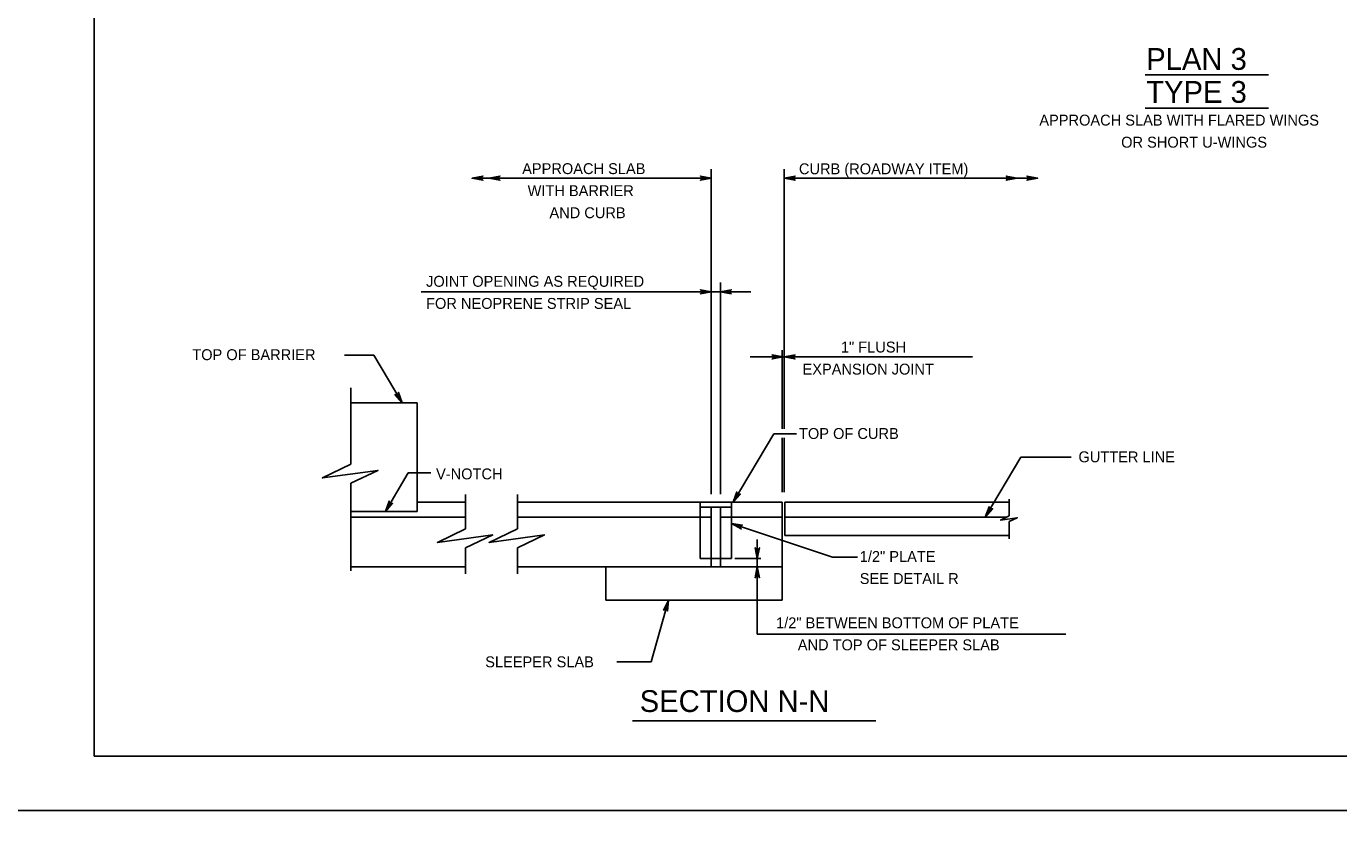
# Model space of a CAD drawing. Extents: x 636530 to 644067, y 294168 to 299122.
# Drawn here: x 639869.1 to 640230, y 295943 to 296166.3 of the extents above; entities that cross this region are included whole.
import ezdxf

# ---------------------------------------------------------------- set-up
doc = ezdxf.new("R2010")
doc.units = 0
doc.layers.add('1', color=7, linetype='Continuous')
doc.layers.add('PLT-BNDY', color=7, linetype='Continuous')

msp = doc.modelspace()

# ---------------------------------------------------------------- linework, layer by layer
at = {"layer": '1'}
for p, q in [((639887.78, 296529.48), (639887.78, 295965.48)), ((640176.74, 296152.91), (640210.7, 296152.91)), ((640176.74, 296143.74), (640210.7, 296143.74)), ((640057.47, 296037.57), (640057.47, 296127.02)), ((640077.54, 296055.48), (640077.54, 296127.02)), ((639991.68, 296124.49), (640057.47, 296124.49)), ((640077.54, 296124.49), (640147.24, 296124.49)), ((640059.99, 296037.57), (640059.99, 296095.77)), ((639977.66, 296093.23), (640068.36, 296093.23)), ((640077, 296055.48), (640077, 296077.13)), ((639956.63, 296075.77), (639964.7, 296075.77)), ((639972.51, 296062.67), (639964.7, 296075.77)), ((640068.15, 296075.3), (640129.25, 296075.3)), ((639958.34, 296066.76), (639958.34, 296045.81)), ((639958.34, 296062.67), (639976.6, 296062.67)), ((639976.6, 296032.76), (639976.6, 296062.67)), ((640063.45, 296035.3), (640074.7, 296054.18)), ((640074.7, 296054.18), (640080.9, 296054.18)), ((640077, 296038.06), (640077, 296053.06)), ((640077.54, 296038.06), (640077.54, 296053.06)), ((640132.79, 296031.24), (640142.6, 296047.71)), ((640142.6, 296047.71), (640156.44, 296047.71)), ((639958.34, 296040.54), (639958.34, 296016.44)), ((639967.85, 296032.76), (639974.17, 296043.38)), ((639974.17, 296043.38), (639980.37, 296043.38)), ((639989.93, 296037.4), (639989.93, 296028.04)), ((640004.16, 296037.4), (640004.16, 296028.04)), ((639958.34, 296032.76), (639976.6, 296032.76)), ((639976.6, 296035.3), (639989.93, 296035.3)), ((640004.16, 296035.3), (640077, 296035.3)), ((640054.43, 296019.8), (640054.43, 296035.3)), ((640054.43, 296033.99), (640063.04, 296033.99)), ((640057.47, 296017.51), (640057.47, 296033.96)), ((640059.99, 296017.51), (640059.99, 296033.99)), ((640063.04, 296019.8), (640063.04, 296035.3)), ((640077, 296008.37), (640077, 296035.3)), ((640077.67, 296026.16), (640077.67, 296035.3)), ((640077.67, 296035.3), (640139.34, 296035.3)), ((640139.34, 296036.17), (640139.34, 296031.57)), ((639958.34, 296031.24), (639989.93, 296031.24)), ((640004.16, 296031.24), (640057.47, 296031.24)), ((640059.99, 296031.24), (640077, 296031.24)), ((640090.75, 296020.16), (640063.04, 296029.44)), ((640077.67, 296031.24), (640138.67, 296031.24)), ((640139.34, 296029.98), (640139.34, 296025.25)), ((640077.67, 296026.16), (640139.34, 296026.16)), ((639989.93, 296022.76), (639989.93, 296015.65)), ((640004.16, 296022.76), (640004.16, 296015.65)), ((640070.12, 295998.99), (640070.12, 296025.06)), ((640054.43, 296019.8), (640063.04, 296019.8)), ((640063.92, 296019.8), (640071.11, 296019.8)), ((640097.65, 296020.16), (640090.75, 296020.16)), ((639958.34, 296017.51), (639989.93, 296017.51)), ((640004.16, 296017.51), (640077, 296017.51)), ((640028.51, 296008.37), (640028.51, 296017.51)), ((640028.51, 296008.37), (640077, 296008.37)), ((640045.71, 296008.37), (640040.95, 295991.41)), ((640154.99, 295998.99), (640070.12, 295998.99)), ((640040.95, 295991.41), (640031.52, 295991.41)), ((640035.78, 295975.18), (640102.69, 295975.18)), ((639887.78, 295965.48), (640673.78, 295965.48))]:
    msp.add_line(p, q, dxfattribs=at)
for points in [[(639991.68, 296124.49), (639994.66, 296125.05), (639994.54, 296124.97), (639994.43, 296124.89), (639994.37, 296124.79), (639994.31, 296124.69), (639994.29, 296124.59), (639994.28, 296124.49), (639994.29, 296124.39), (639994.31, 296124.29), (639994.37, 296124.19), (639994.43, 296124.09), (639994.54, 296124.01), (639994.66, 296123.93), (639991.68, 296124.49), (639994.54, 296124.01), (639994.43, 296124.09), (639991.68, 296124.49), (639994.37, 296124.19), (639994.31, 296124.29), (639991.68, 296124.49), (639994.29, 296124.39), (639994.28, 296124.49), (639991.68, 296124.49), (639994.29, 296124.59), (639994.31, 296124.69), (639991.68, 296124.49), (639994.37, 296124.79), (639994.43, 296124.89), (639991.68, 296124.49), (639994.54, 296124.97)], [(639996.36, 296124.49), (639999.34, 296125.05), (639999.22, 296124.97), (639999.11, 296124.89), (639999.05, 296124.79), (639998.99, 296124.69), (639998.97, 296124.59), (639998.96, 296124.49), (639998.97, 296124.39), (639998.99, 296124.29), (639999.05, 296124.19), (639999.11, 296124.09), (639999.22, 296124.01), (639999.34, 296123.93), (639996.36, 296124.49), (639999.22, 296124.01), (639999.11, 296124.09), (639996.36, 296124.49), (639999.05, 296124.19), (639998.99, 296124.29), (639996.36, 296124.49), (639998.97, 296124.39), (639998.96, 296124.49), (639996.36, 296124.49), (639998.97, 296124.59), (639998.99, 296124.69), (639996.36, 296124.49), (639999.05, 296124.79), (639999.11, 296124.89), (639996.36, 296124.49), (639999.22, 296124.97)], [(640057.47, 296124.49), (640054.49, 296123.93), (640054.61, 296124.01), (640054.72, 296124.09), (640054.78, 296124.19), (640054.84, 296124.29), (640054.86, 296124.39), (640054.87, 296124.49), (640054.86, 296124.59), (640054.84, 296124.69), (640054.78, 296124.79), (640054.72, 296124.89), (640054.61, 296124.97), (640054.49, 296125.05), (640057.47, 296124.49), (640054.61, 296124.97), (640054.72, 296124.89), (640057.47, 296124.49), (640054.78, 296124.79), (640054.84, 296124.69), (640057.47, 296124.49), (640054.86, 296124.59), (640054.87, 296124.49), (640057.47, 296124.49), (640054.86, 296124.39), (640054.84, 296124.29), (640057.47, 296124.49), (640054.78, 296124.19), (640054.72, 296124.09), (640057.47, 296124.49), (640054.61, 296124.01)], [(640077.54, 296124.49), (640080.53, 296125.05), (640080.41, 296124.97), (640080.3, 296124.89), (640080.24, 296124.79), (640080.18, 296124.69), (640080.16, 296124.59), (640080.14, 296124.49), (640080.16, 296124.39), (640080.18, 296124.29), (640080.24, 296124.19), (640080.3, 296124.09), (640080.41, 296124.01), (640080.53, 296123.93), (640077.54, 296124.49), (640080.41, 296124.01), (640080.3, 296124.09), (640077.54, 296124.49), (640080.24, 296124.19), (640080.18, 296124.29), (640077.54, 296124.49), (640080.16, 296124.39), (640080.14, 296124.49), (640077.54, 296124.49), (640080.16, 296124.59), (640080.18, 296124.69), (640077.54, 296124.49), (640080.24, 296124.79), (640080.3, 296124.89), (640077.54, 296124.49), (640080.41, 296124.97)], [(640141.53, 296124.49), (640138.55, 296123.93), (640138.66, 296124.01), (640138.78, 296124.09), (640138.84, 296124.19), (640138.89, 296124.29), (640138.91, 296124.39), (640138.93, 296124.49), (640138.91, 296124.59), (640138.89, 296124.69), (640138.84, 296124.79), (640138.78, 296124.89), (640138.66, 296124.97), (640138.55, 296125.05), (640141.53, 296124.49), (640138.66, 296124.97), (640138.78, 296124.89), (640141.53, 296124.49), (640138.84, 296124.79), (640138.89, 296124.69), (640141.53, 296124.49), (640138.91, 296124.59), (640138.93, 296124.49), (640141.53, 296124.49), (640138.91, 296124.39), (640138.89, 296124.29), (640141.53, 296124.49), (640138.84, 296124.19), (640138.78, 296124.09), (640141.53, 296124.49), (640138.66, 296124.01)], [(640147.24, 296124.49), (640144.26, 296123.93), (640144.38, 296124.01), (640144.49, 296124.09), (640144.55, 296124.19), (640144.61, 296124.29), (640144.63, 296124.39), (640144.64, 296124.49), (640144.63, 296124.59), (640144.61, 296124.69), (640144.55, 296124.79), (640144.49, 296124.89), (640144.38, 296124.97), (640144.26, 296125.05), (640147.24, 296124.49), (640144.38, 296124.97), (640144.49, 296124.89), (640147.24, 296124.49), (640144.55, 296124.79), (640144.61, 296124.69), (640147.24, 296124.49), (640144.63, 296124.59), (640144.64, 296124.49), (640147.24, 296124.49), (640144.63, 296124.39), (640144.61, 296124.29), (640147.24, 296124.49), (640144.55, 296124.19), (640144.49, 296124.09), (640147.24, 296124.49), (640144.38, 296124.01)], [(640057.47, 296093.23), (640054.49, 296092.67), (640054.72, 296092.83), (640054.84, 296093.03), (640054.87, 296093.23), (640054.84, 296093.43), (640054.72, 296093.63), (640054.49, 296093.79), (640057.47, 296093.23), (640054.72, 296093.63), (640054.84, 296093.43), (640057.47, 296093.23), (640054.87, 296093.23), (640054.84, 296093.03), (640057.47, 296093.23), (640054.72, 296092.83)], [(640059.99, 296093.23), (640062.97, 296093.79), (640062.74, 296093.63), (640062.62, 296093.43), (640062.59, 296093.23), (640062.62, 296093.03), (640062.74, 296092.83), (640062.97, 296092.67), (640059.99, 296093.23), (640062.74, 296092.83), (640062.62, 296093.03), (640059.99, 296093.23), (640062.59, 296093.23), (640062.62, 296093.43), (640059.99, 296093.23), (640062.74, 296093.63)], [(640077.16, 296075.3), (640074.18, 296074.74), (640074.29, 296074.82), (640074.41, 296074.9), (640074.47, 296075), (640074.53, 296075.1), (640074.55, 296075.2), (640074.56, 296075.3), (640074.55, 296075.4), (640074.53, 296075.5), (640074.47, 296075.6), (640074.41, 296075.7), (640074.29, 296075.78), (640074.18, 296075.86), (640077.16, 296075.3), (640074.29, 296075.78), (640074.41, 296075.7), (640077.16, 296075.3), (640074.47, 296075.6), (640074.53, 296075.5), (640077.16, 296075.3), (640074.55, 296075.4), (640074.56, 296075.3), (640077.16, 296075.3), (640074.55, 296075.2), (640074.53, 296075.1), (640077.16, 296075.3), (640074.47, 296075), (640074.41, 296074.9), (640077.16, 296075.3), (640074.29, 296074.82)], [(640077.54, 296075.3), (640080.53, 296075.86), (640080.41, 296075.78), (640080.3, 296075.7), (640080.24, 296075.6), (640080.18, 296075.5), (640080.16, 296075.4), (640080.14, 296075.3), (640080.16, 296075.2), (640080.18, 296075.1), (640080.24, 296075), (640080.3, 296074.9), (640080.41, 296074.82), (640080.53, 296074.74), (640077.54, 296075.3), (640080.41, 296074.82), (640080.3, 296074.9), (640077.54, 296075.3), (640080.24, 296075), (640080.18, 296075.1), (640077.54, 296075.3), (640080.16, 296075.2), (640080.14, 296075.3), (640077.54, 296075.3), (640080.16, 296075.4), (640080.18, 296075.5), (640077.54, 296075.3), (640080.24, 296075.6), (640080.3, 296075.7), (640077.54, 296075.3), (640080.41, 296075.78)], [(639972.51, 296062.67), (639970.5, 296064.95), (639970.63, 296064.89), (639970.76, 296064.83), (639970.87, 296064.83), (639970.99, 296064.83), (639971.09, 296064.87), (639971.18, 296064.9), (639971.26, 296064.97), (639971.33, 296065.04), (639971.39, 296065.14), (639971.45, 296065.24), (639971.45, 296065.38), (639971.46, 296065.52), (639972.51, 296062.67), (639971.45, 296065.38), (639971.45, 296065.24), (639972.51, 296062.67), (639971.39, 296065.14), (639971.33, 296065.04), (639972.51, 296062.67), (639971.26, 296064.97), (639971.18, 296064.9), (639972.51, 296062.67), (639971.09, 296064.87), (639970.99, 296064.83), (639972.51, 296062.67), (639970.87, 296064.83), (639970.76, 296064.83), (639972.51, 296062.67), (639970.63, 296064.89)], [(639958.34, 296045.81), (639950.56, 296042.01), (639965.79, 296044.08), (639958.34, 296040.54)], [(640063.45, 296035.3), (640064.49, 296038.15), (640064.5, 296038.01), (640064.51, 296037.87), (640064.57, 296037.77), (640064.63, 296037.67), (640064.7, 296037.6), (640064.78, 296037.54), (640064.87, 296037.5), (640064.97, 296037.46), (640065.09, 296037.46), (640065.2, 296037.46), (640065.33, 296037.52), (640065.46, 296037.58), (640063.45, 296035.3), (640065.33, 296037.52), (640065.2, 296037.46), (640063.45, 296035.3), (640065.09, 296037.46), (640064.97, 296037.46), (640063.45, 296035.3), (640064.87, 296037.5), (640064.78, 296037.54), (640063.45, 296035.3), (640064.7, 296037.6), (640064.63, 296037.67), (640063.45, 296035.3), (640064.57, 296037.77), (640064.51, 296037.87), (640063.45, 296035.3), (640064.5, 296038.01)], [(639967.85, 296032.76), (639968.9, 296035.61), (639968.9, 296035.47), (639968.91, 296035.33), (639968.97, 296035.23), (639969.03, 296035.13), (639969.1, 296035.06), (639969.18, 296035), (639969.27, 296034.96), (639969.37, 296034.92), (639969.49, 296034.92), (639969.6, 296034.92), (639969.73, 296034.98), (639969.86, 296035.04), (639967.85, 296032.76), (639969.73, 296034.98), (639969.6, 296034.92), (639967.85, 296032.76), (639969.49, 296034.92), (639969.37, 296034.92), (639967.85, 296032.76), (639969.27, 296034.96), (639969.18, 296035), (639967.85, 296032.76), (639969.1, 296035.06), (639969.03, 296035.13), (639967.85, 296032.76), (639968.97, 296035.23), (639968.91, 296035.33), (639967.85, 296032.76), (639968.9, 296035.47)], [(640132.79, 296031.24), (640133.84, 296034.09), (640133.85, 296033.95), (640133.86, 296033.81), (640133.91, 296033.71), (640133.97, 296033.6), (640134.04, 296033.54), (640134.12, 296033.47), (640134.22, 296033.44), (640134.31, 296033.4), (640134.43, 296033.4), (640134.54, 296033.4), (640134.67, 296033.46), (640134.8, 296033.51), (640132.79, 296031.24), (640134.67, 296033.46), (640134.54, 296033.4), (640132.79, 296031.24), (640134.43, 296033.4), (640134.31, 296033.4), (640132.79, 296031.24), (640134.22, 296033.44), (640134.12, 296033.47), (640132.79, 296031.24), (640134.04, 296033.54), (640133.97, 296033.6), (640132.79, 296031.24), (640133.91, 296033.71), (640133.86, 296033.81), (640132.79, 296031.24), (640133.85, 296033.95)], [(640063.04, 296029.44), (640066.04, 296029.02), (640065.91, 296028.98), (640065.77, 296028.94), (640065.69, 296028.86), (640065.6, 296028.79), (640065.55, 296028.7), (640065.5, 296028.61), (640065.49, 296028.51), (640065.47, 296028.41), (640065.5, 296028.3), (640065.52, 296028.18), (640065.6, 296028.07), (640065.69, 296027.96), (640063.04, 296029.44), (640065.6, 296028.07), (640065.52, 296028.18), (640063.04, 296029.44), (640065.5, 296028.3), (640065.47, 296028.41), (640063.04, 296029.44), (640065.49, 296028.51), (640065.5, 296028.61), (640063.04, 296029.44), (640065.55, 296028.7), (640065.6, 296028.79), (640063.04, 296029.44), (640065.69, 296028.86), (640065.77, 296028.94), (640063.04, 296029.44), (640065.91, 296028.98)], [(640139.34, 296031.57), (640137.01, 296030.42), (640141.58, 296031.05), (640139.34, 296029.98)], [(639989.93, 296028.04), (639982.15, 296024.24), (639997.37, 296026.31), (639989.93, 296022.76)], [(640004.16, 296028.04), (639996.38, 296024.24), (640011.61, 296026.31), (640004.16, 296022.76)], [(640070.12, 296019.8), (640069.56, 296022.78), (640069.64, 296022.67), (640069.72, 296022.55), (640069.82, 296022.49), (640069.92, 296022.43), (640070.02, 296022.42), (640070.12, 296022.4), (640070.22, 296022.42), (640070.32, 296022.43), (640070.42, 296022.49), (640070.52, 296022.55), (640070.6, 296022.67), (640070.68, 296022.78), (640070.12, 296019.8), (640070.6, 296022.67), (640070.52, 296022.55), (640070.12, 296019.8), (640070.42, 296022.49), (640070.32, 296022.43), (640070.12, 296019.8), (640070.22, 296022.42), (640070.12, 296022.4), (640070.12, 296019.8), (640070.02, 296022.42), (640069.92, 296022.43), (640070.12, 296019.8), (640069.82, 296022.49), (640069.72, 296022.55), (640070.12, 296019.8), (640069.64, 296022.67)], [(640070.12, 296017.51), (640070.68, 296014.53), (640070.6, 296014.65), (640070.52, 296014.76), (640070.42, 296014.82), (640070.32, 296014.88), (640070.22, 296014.9), (640070.12, 296014.91), (640070.02, 296014.9), (640069.92, 296014.88), (640069.82, 296014.82), (640069.72, 296014.76), (640069.64, 296014.65), (640069.56, 296014.53), (640070.12, 296017.51), (640069.64, 296014.65), (640069.72, 296014.76), (640070.12, 296017.51), (640069.82, 296014.82), (640069.92, 296014.88), (640070.12, 296017.51), (640070.02, 296014.9), (640070.12, 296014.91), (640070.12, 296017.51), (640070.22, 296014.9), (640070.32, 296014.88), (640070.12, 296017.51), (640070.42, 296014.82), (640070.52, 296014.76), (640070.12, 296017.51), (640070.6, 296014.65)], [(640045.71, 296008.37), (640045.44, 296005.35), (640045.39, 296005.48), (640045.35, 296005.61), (640045.27, 296005.7), (640045.19, 296005.78), (640045.1, 296005.82), (640045, 296005.87), (640044.9, 296005.88), (640044.8, 296005.89), (640044.69, 296005.86), (640044.58, 296005.83), (640044.47, 296005.74), (640044.36, 296005.65), (640045.71, 296008.37), (640044.47, 296005.74), (640044.58, 296005.83), (640045.71, 296008.37), (640044.69, 296005.86), (640044.8, 296005.89), (640045.71, 296008.37), (640044.9, 296005.88), (640045, 296005.87), (640045.71, 296008.37), (640045.1, 296005.82), (640045.19, 296005.78), (640045.71, 296008.37), (640045.27, 296005.7), (640045.35, 296005.61), (640045.71, 296008.37), (640045.39, 296005.48)]]:
    msp.add_lwpolyline(points, dxfattribs=at)
at = {"layer": 'PLT-BNDY'}
for points in [[(639847.78, 296544.48), (640688.78, 296544.48), (640688.78, 295950.48), (639847.78, 295950.48)], [(639847.78, 295950.48), (640688.78, 295950.48), (640688.78, 295356.48), (639847.78, 295356.48)]]:
    msp.add_lwpolyline(points, close=True, dxfattribs=at)

# ---------------------------------------------------------------- texts
at = {"layer": '1'}
for s, height, p in [('PLAN 3', 6, (640177.06, 296154.3)), ('TYPE 3', 6, (640177.06, 296145.23)), ('APPROACH SLAB WITH FLARED WINGS', 3, (640147.66, 296138.97)), ('OR SHORT U-WINGS', 3, (640170.16, 296132.9)), ('APPROACH SLAB', 3, (640005.47, 296125.62)), ('CURB (ROADWAY ITEM)', 3, (640081.57, 296125.57)), ('WITH BARRIER', 3, (640006.97, 296119.55)), ('AND CURB', 3, (640012.97, 296113.48)), ('JOINT OPENING AS REQUIRED', 3, (639979.05, 296094.61)), ('FOR NEOPRENE STRIP SEAL', 3, (639979.05, 296088.53)), ('1" FLUSH', 3, (640093.11, 296076.52)), ('TOP OF BARRIER', 3, (639914.78, 296074.42)), ('EXPANSION JOINT', 3, (640082.55, 296070.45)), ('TOP OF CURB', 3, (640081.59, 296052.73)), ('GUTTER LINE', 3, (640158.42, 296046.31)), ('V-NOTCH', 3, (639981.8, 296041.61)), ('1/2" PLATE', 3, (640098.29, 296018.89)), ('SEE DETAIL R', 3, (640098.29, 296012.82)), ('1/2" BETWEEN BOTTOM OF PLATE', 3, (640075.28, 296000.63)), ('AND TOP OF SLEEPER SLAB', 3, (640081.25, 295994.56)), ('SLEEPER SLAB', 3, (639995.31, 295989.89)), ('SECTION N-N', 6, (640037.79, 295977.59))]:
    msp.add_text(s, height=height, dxfattribs=at).set_placement(p)

doc.saveas('drawing.dxf')
